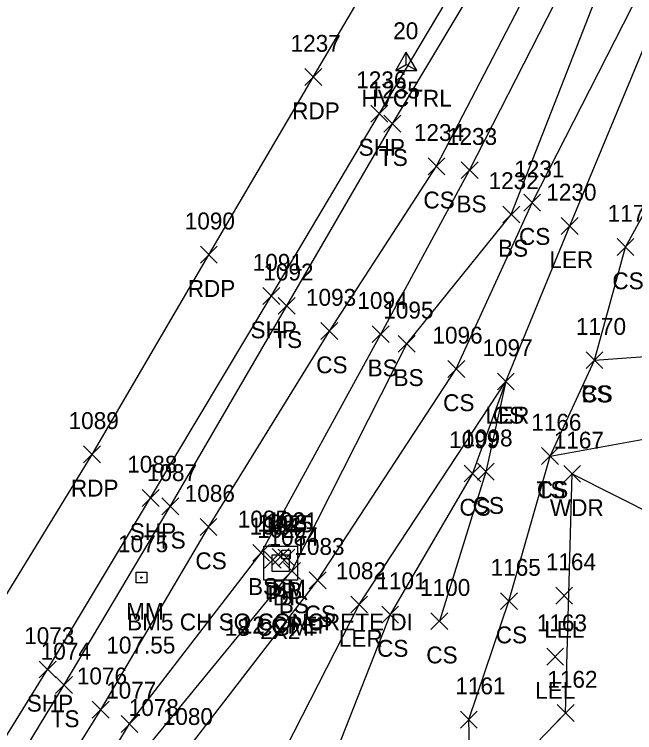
# Model space of a CAD drawing. Extents: x 1483143 to 1488182, y 802902 to 807581.
# Drawn here: x 1487188.6 to 1487262.1, y 805109.1 to 805194.3 of the extents above; entities that cross this region are included whole.
import ezdxf

# ---------------------------------------------------------------- set-up
doc = ezdxf.new("R2010")
doc.units = 0
for name, color, linetype in [('C_A', 7, 'Continuous'), ('C_C', 7, 'Continuous'), ('C_I', 7, 'Continuous'), ('CPBM', 7, 'Continuous'), ('CPSM', 7, 'Continuous'), ('D_A', 7, 'Continuous'), ('D_C', 7, 'Continuous'), ('D_I', 7, 'Continuous'), ('D_TIC', 7, 'Continuous'), ('DS', 7, 'Continuous'), ('L_A', 7, 'Continuous'), ('L_I', 7, 'Continuous'), ('L_TIC', 7, 'Continuous'), ('LARO', 7, 'Continuous'), ('LAWA', 7, 'Continuous'), ('LELB', 7, 'Continuous'), ('P_A', 7, 'Continuous'), ('P_I', 7, 'Continuous'), ('P_TIC', 7, 'Continuous'), ('PET', 7, 'Continuous'), ('PSP', 7, 'Continuous'), ('S_A', 7, 'Continuous'), ('S_C', 7, 'Continuous'), ('S_I', 7, 'Continuous'), ('SRM', 7, 'Continuous')]:
    doc.layers.add(name, color=color, linetype=linetype)

msp = doc.modelspace()

# ---------------------------------------------------------------- linework, layer by layer
at = {"layer": 'CPBM'}
for p, q in [((1487220.283, 805129.758), (1487220.283, 805130.758)), ((1487220.283, 805130.758), (1487221.283, 805130.758)), ((1487220.786, 805130.259), (1487220.786, 805130.259)), ((1487220.786, 805130.259), (1487220.786, 805130.259)), ((1487221.283, 805130.758), (1487221.283, 805129.758)), ((1487221.283, 805129.758), (1487220.283, 805129.758))]:
    msp.add_line(p, q, dxfattribs=at)
at = {"layer": 'CPSM'}
for p, q in [((1487233.782, 805187.6), (1487235.032, 805189.765)), ((1487236.282, 805187.6), (1487235.032, 805189.765)), ((1487235.032, 805188.321), (1487235.032, 805189.765)), ((1487233.782, 805187.6), (1487235.032, 805188.321)), ((1487235.032, 805188.321), (1487235.032, 805188.321)), ((1487235.032, 805188.321), (1487236.282, 805187.6)), ((1487233.782, 805187.6), (1487236.282, 805187.6))]:
    msp.add_line(p, q, dxfattribs=at)
at = {"layer": 'D_TIC'}
for points in [[(1487219.146, 805128.976), (1487221.146, 805130.976)], [(1487221.146, 805128.976), (1487219.146, 805130.976)], [(1487218.217, 805128.617), (1487220.217, 805130.617)], [(1487220.217, 805128.617), (1487218.217, 805130.617)], [(1487219.824, 805128.887), (1487221.824, 805130.887)], [(1487221.824, 805128.887), (1487219.824, 805130.887)]]:
    msp.add_lwpolyline(points, dxfattribs=at)
at = {"layer": 'DS'}
for p, q in [((1487218.138, 805131.225), (1487222.138, 805131.225)), ((1487218.138, 805127.225), (1487218.138, 805131.225)), ((1487222.138, 805131.225), (1487222.138, 805127.225)), ((1487219.138, 805128.225), (1487219.138, 805130.225)), ((1487219.138, 805130.225), (1487221.138, 805130.225)), ((1487221.138, 805130.225), (1487221.138, 805128.225)), ((1487220.143, 805129.226), (1487220.143, 805129.226)), ((1487220.143, 805129.226), (1487220.143, 805129.226)), ((1487221.138, 805128.225), (1487219.138, 805128.225)), ((1487222.138, 805127.225), (1487218.138, 805127.225))]:
    msp.add_line(p, q, dxfattribs=at)
at = {"layer": 'L_TIC'}
for points in [[(1487232.381, 805180.298), (1487234.381, 805182.298)], [(1487234.381, 805180.298), (1487232.381, 805182.298)], [(1487237.62, 805175.26), (1487239.62, 805177.26)], [(1487239.62, 805175.26), (1487237.62, 805177.26)], [(1487241.541, 805174.795), (1487243.541, 805176.795)], [(1487243.541, 805174.795), (1487241.541, 805176.795)], [(1487248.952, 805170.944), (1487250.952, 805172.944)], [(1487250.952, 805170.944), (1487248.952, 805172.944)], [(1487246.476, 805169.55), (1487248.476, 805171.55)], [(1487248.476, 805169.55), (1487246.476, 805171.55)], [(1487253.408, 805168.191), (1487255.408, 805170.191)], [(1487255.408, 805168.191), (1487253.408, 805170.191)], [(1487260.024, 805165.684), (1487262.024, 805167.684)], [(1487262.024, 805165.684), (1487260.024, 805167.684)], [(1487219.858, 805158.726), (1487221.858, 805160.726)], [(1487221.858, 805158.726), (1487219.858, 805160.726)], [(1487224.912, 805155.731), (1487226.912, 805157.731)], [(1487226.912, 805155.731), (1487224.912, 805157.731)], [(1487231.003, 805155.359), (1487233.003, 805157.359)], [(1487233.003, 805155.359), (1487231.003, 805157.359)], [(1487234.078, 805154.216), (1487236.078, 805156.216)], [(1487236.078, 805154.216), (1487234.078, 805156.216)], [(1487256.351, 805152.283), (1487258.351, 805154.283)], [(1487258.351, 805152.283), (1487256.351, 805154.283)], [(1487256.351, 805152.283), (1487258.351, 805154.283)], [(1487258.351, 805152.283), (1487256.351, 805154.283)], [(1487239.955, 805151.244), (1487241.955, 805153.244)], [(1487241.955, 805151.244), (1487239.955, 805153.244)], [(1487245.834, 805149.762), (1487247.834, 805151.762)], [(1487247.834, 805149.762), (1487245.834, 805151.762)], [(1487245.834, 805149.762), (1487247.834, 805151.762)], [(1487247.834, 805149.762), (1487245.834, 805151.762)], [(1487245.834, 805149.762), (1487247.834, 805151.762)], [(1487247.834, 805149.762), (1487245.834, 805151.762)], [(1487251.074, 805140.927), (1487253.074, 805142.927)], [(1487253.074, 805140.927), (1487251.074, 805142.927)], [(1487251.074, 805140.927), (1487253.074, 805142.927)], [(1487253.074, 805140.927), (1487251.074, 805142.927)], [(1487241.888, 805138.857), (1487243.888, 805140.857)], [(1487243.888, 805138.857), (1487241.888, 805140.857)], [(1487243.454, 805139.064), (1487245.454, 805141.064)], [(1487245.454, 805139.064), (1487243.454, 805141.064)], [(1487253.689, 805138.809), (1487255.689, 805140.809)], [(1487255.689, 805138.809), (1487253.689, 805140.809)], [(1487206.052, 805134.954), (1487208.052, 805136.954)], [(1487208.052, 805134.954), (1487206.052, 805136.954)], [(1487210.591, 805132.505), (1487212.591, 805134.505)], [(1487212.591, 805132.505), (1487210.591, 805134.505)], [(1487216.826, 805129.451), (1487218.826, 805131.451)], [(1487218.826, 805129.451), (1487216.826, 805131.451)], [(1487220.472, 805127.3), (1487222.472, 805129.3)], [(1487222.472, 805127.3), (1487220.472, 805129.3)], [(1487223.533, 805126.205), (1487225.533, 805128.205)], [(1487225.533, 805126.205), (1487223.533, 805128.205)], [(1487252.748, 805124.384), (1487254.748, 805126.384)], [(1487254.748, 805124.384), (1487252.748, 805126.384)], [(1487228.452, 805123.322), (1487230.452, 805125.322)], [(1487230.452, 805123.322), (1487228.452, 805125.322)], [(1487246.202, 805123.728), (1487248.202, 805125.728)], [(1487248.202, 805123.728), (1487246.202, 805125.728)], [(1487232.124, 805122.134), (1487234.124, 805124.134)], [(1487234.124, 805122.134), (1487232.124, 805124.134)], [(1487237.961, 805121.35), (1487239.961, 805123.35)], [(1487239.961, 805121.35), (1487237.961, 805123.35)], [(1487251.675, 805117.152), (1487253.675, 805119.152)], [(1487253.675, 805117.152), (1487251.675, 805119.152)], [(1487193.464, 805113.79), (1487195.464, 805115.79)], [(1487195.464, 805113.79), (1487193.464, 805115.79)], [(1487197.803, 805110.861), (1487199.803, 805112.861)], [(1487199.803, 805110.861), (1487197.803, 805112.861)], [(1487252.923, 805110.462), (1487254.923, 805112.462)], [(1487254.923, 805110.462), (1487252.923, 805112.462)], [(1487241.453, 805109.69), (1487243.453, 805111.69)], [(1487243.453, 805109.69), (1487241.453, 805111.69)], [(1487241.453, 805109.69), (1487243.453, 805111.69)], [(1487243.453, 805109.69), (1487241.453, 805111.69)], [(1487201.214, 805109.172), (1487203.214, 805111.172)], [(1487203.214, 805109.172), (1487201.214, 805111.172)]]:
    msp.add_lwpolyline(points, dxfattribs=at)
at = {"layer": 'LARO'}
msp.add_lwpolyline([(1487124.309, 804973.133), (1487145.495, 805006.811), (1487169.765, 805044.382), (1487180.591, 805057.867), (1487189.804, 805070.165), (1487199.3, 805080.956), (1487217.888, 805101.739), (1487229.452, 805124.322), (1487246.834, 805150.762), (1487254.408, 805169.191), (1487269.282, 805204.963), (1487282.34, 805212.696), (1487284.628, 805226.504), (1487290.621, 805235.832), (1487297.309, 805243.756), (1487306.73, 805267.094), (1487309.811, 805276.714), (1487327.694, 805305.395), (1487333.495, 805320.053), (1487351.266, 805341.809), (1487376.578, 805390.128), (1487400.895, 805431.242), (1487423.768, 805476.171), (1487448.724, 805522.614)], dxfattribs=at)
at = {"layer": 'LAWA'}
msp.add_lwpolyline([(1487164.308, 804973.063), (1487181.357, 804994.824), (1487194.733, 805018.416), (1487204.565, 805038.935), (1487212.103, 805055.281), (1487210.337, 805064.505), (1487218.241, 805082.575), (1487225.124, 805089.197), (1487235.869, 805102.926), (1487242.656, 805101.918), (1487244.559, 805101.791), (1487253.923, 805111.462), (1487254.689, 805139.809), (1487264.807, 805134.718), (1487277.918, 805155.827), (1487279.636, 805173.043), (1487288.549, 805192.531), (1487294.517, 805206.511)], dxfattribs=at)
at = {"layer": 'LELB'}
for points in [[(1487199.3, 805080.956), (1487209.02, 805107.055), (1487224.533, 805127.205), (1487240.955, 805152.244), (1487249.952, 805171.944), (1487269.648, 805210.502), (1487285.862, 805237.335), (1487303.36, 805267.837), (1487322.245, 805302.174), (1487347.449, 805347.065), (1487376.578, 805390.128), (1487398.579, 805433.784), (1487419.884, 805479.749), (1487445.409, 805524.092), (1487470.452, 805569.861), (1487486.06, 805603.157), (1487492.097, 805615.557), (1487500.681, 805632.415), (1487507.332, 805640.171), (1487520.295, 805671.343), (1487528.77, 805686.312), (1487539.175, 805698.489)], [(1487108.708, 804980.785), (1487132.659, 805016.317), (1487156.922, 805053.978), (1487173.308, 805079.976), (1487194.464, 805114.79), (1487207.052, 805135.954), (1487220.858, 805159.726), (1487233.381, 805181.298), (1487254.332, 805216.269), (1487271.44, 805245.688), (1487289.786, 805275.848), (1487308.885, 805309.935), (1487335.603, 805356.15), (1487359.272, 805398.593), (1487383.943, 805443.568), (1487406.655, 805485.41), (1487431.448, 805531.239)], [(1487141.454, 805012.57), (1487160.97, 805051.582), (1487177.593, 805077.874), (1487198.803, 805111.861), (1487211.591, 805133.505), (1487225.912, 805156.731), (1487238.62, 805176.26), (1487258.279, 805214.163), (1487275.109, 805243.356), (1487293.132, 805273.903), (1487313.265, 805307.347), (1487339.043, 805353.081), (1487362.827, 805397.005), (1487388.553, 805442.861), (1487410.035, 805483.235), (1487436.066, 805529.533)], [(1487115.553, 804977.3), (1487141.454, 805012.57), (1487163.511, 805049.719), (1487181.313, 805075.616), (1487202.214, 805110.172), (1487217.826, 805130.451), (1487232.003, 805156.359), (1487242.541, 805175.795), (1487260.943, 805211.878), (1487278.653, 805241.134), (1487296.939, 805270.919), (1487316.027, 805304.832), (1487341.87, 805350.704), (1487367.603, 805395.335), (1487392.627, 805437.945), (1487413.83, 805481.527), (1487440.22, 805526.888)], [(1487119.266, 804975.748), (1487145.32, 805010.107), (1487166.095, 805047.536), (1487184.558, 805073.643), (1487204.895, 805108.117), (1487221.472, 805128.3), (1487235.078, 805155.216), (1487247.476, 805170.55), (1487262.965, 805210.135), (1487282.957, 805240.106), (1487299.524, 805269.417), (1487319.055, 805303.467), (1487344.423, 805349.026), (1487372.123, 805390.856), (1487397.582, 805436.46), (1487417.004, 805480.798), (1487442.282, 805525.803)], [(1487243.744, 805075.84), (1487236.873, 805078.959), (1487238.69, 805086.414), (1487239.993, 805090.196), (1487242.656, 805101.918), (1487242.453, 805110.69), (1487247.202, 805124.728), (1487252.074, 805141.927), (1487257.351, 805153.283), (1487261.024, 805166.684), (1487265.703, 805175.236), (1487270.248, 805187.46), (1487269.029, 805191.929), (1487273.394, 805203.421), (1487279.078, 805203.721)], [(1487252.074, 805141.927), (1487265.557, 805144.339), (1487266.593, 805153.963)], [(1487257.351, 805153.283), (1487266.593, 805153.963)], [(1487246.834, 805150.762), (1487242.888, 805139.857), (1487233.124, 805123.134), (1487224.877, 805102.184), (1487217.524, 805094.606), (1487202.794, 805080.028), (1487193.635, 805067.593), (1487187.104, 805055.564), (1487168.641, 805033.476), (1487158.807, 805020.545), (1487157.666, 805011.554), (1487148.3, 805000.05), (1487147.303, 804990.502), (1487140.472, 804987.557), (1487138.008, 804979.271), (1487134.544, 804971.882), (1487127.635, 804963.807), (1487118.588, 804952.087), (1487110.004, 804937.096), (1487101.902, 804929.94), (1487094.258, 804919.394), (1487097.474, 804917.176)], [(1487246.834, 805150.762), (1487244.454, 805140.064), (1487238.961, 805122.35)]]:
    msp.add_lwpolyline(points, dxfattribs=at)
at = {"layer": 'P_TIC'}
for points in [[(1487223.008, 805185.828), (1487225.008, 805187.828)], [(1487225.008, 805185.828), (1487223.008, 805187.828)], [(1487230.845, 805181.507), (1487232.845, 805183.507)], [(1487232.845, 805181.507), (1487230.845, 805183.507)], [(1487210.625, 805164.776), (1487212.625, 805166.776)], [(1487212.625, 805164.776), (1487210.625, 805166.776)], [(1487218.028, 805159.876), (1487220.028, 805161.876)], [(1487220.028, 805159.876), (1487218.028, 805161.876)], [(1487196.783, 805141.122), (1487198.783, 805143.122)], [(1487198.783, 805141.122), (1487196.783, 805143.122)], [(1487203.718, 805135.953), (1487205.718, 805137.953)], [(1487205.718, 805135.953), (1487203.718, 805137.953)], [(1487191.507, 805115.631), (1487193.507, 805117.631)], [(1487193.507, 805115.631), (1487191.507, 805117.631)]]:
    msp.add_lwpolyline(points, dxfattribs=at)
at = {"layer": 'PET'}
msp.add_lwpolyline([(1487100.013, 804984.315), (1487124.371, 805022.555), (1487148.185, 805060.933), (1487163.616, 805085.689), (1487185.289, 805121.771), (1487197.783, 805142.122), (1487211.625, 805165.776), (1487224.008, 805186.828), (1487244.774, 805222.102), (1487262.9, 805253.279), (1487279.635, 805281.477), (1487299.464, 805315.66), (1487325.706, 805361.734), (1487348.035, 805401.833), (1487373.611, 805448.47), (1487396.331, 805490.411), (1487421.904, 805537.943)], dxfattribs=at)
at = {"layer": 'PSP'}
msp.add_lwpolyline([(1487105.23, 804982.128), (1487129.957, 805018.353), (1487154.678, 805055.529), (1487171.016, 805081.934), (1487192.507, 805116.631), (1487204.718, 805136.953), (1487219.028, 805160.876), (1487231.845, 805182.507), (1487252.473, 805217.194), (1487269.889, 805246.596), (1487288.304, 805277.017), (1487307.741, 805310.873), (1487334.082, 805357.489), (1487356.353, 805397.118), (1487382.378, 805444.502), (1487405.026, 805486.212), (1487429.801, 805532.421)], dxfattribs=at)
at = {"layer": 'SRM'}
msp.add_lwpolyline([(1487203.005, 805128.147), (1487204.255, 805128.147), (1487204.255, 805126.897), (1487203.005, 805126.897)], close=True, dxfattribs=at)
msp.add_circle((1487203.63, 805127.522), 0.0833, dxfattribs=at)

# ---------------------------------------------------------------- texts
at = {"layer": 'C_A'}
for s, p in [('HVCTRL', (1487229.725, 805183.321)), ('BM', (1487219.101, 805125.259))]:
    msp.add_text(s, height=2, dxfattribs=at).set_placement(p)
at = {"layer": 'C_C'}
msp.add_text('BM5 CH SQ CONCRETE DI', height=2, dxfattribs=at).set_placement((1487201.936, 805121.259))
at = {"layer": 'C_I'}
for s, p in [('20', (1487233.481, 805191.321)), ('1021', (1487218.581, 805133.259))]:
    msp.add_text(s, height=2, dxfattribs=at).set_placement(p)
at = {"layer": 'D_A'}
for s, p in [('DIB', (1487218.249, 805124.976)), ('P', (1487220.202, 805124.887)), ('P', (1487218.595, 805124.617)), ('DI', (1487219.198, 805124.226))]:
    msp.add_text(s, height=2, dxfattribs=at).set_placement(p)
at = {"layer": 'D_C'}
for s, p in [('18 CGMP', (1487213.508, 805120.617)), ('12 CPEP', (1487215.288, 805120.887)), ('2X2', (1487217.718, 805120.226))]:
    msp.add_text(s, height=2, dxfattribs=at).set_placement(p)
at = {"layer": 'D_I'}
for s, p in [('1024', (1487216.445, 805132.617)), ('1023', (1487217.375, 805132.976)), ('1025', (1487218.052, 805132.887)), ('1022', (1487217.371, 805132.226))]:
    msp.add_text(s, height=2, dxfattribs=at).set_placement(p)
at = {"layer": 'L_A'}
for s, p in [('TS', (1487231.791, 805176.298)), ('CS', (1487237.061, 805171.26)), ('BS', (1487240.982, 805170.795)), ('CS', (1487248.393, 805166.944)), ('BS', (1487245.916, 805165.55)), ('LER', (1487251.991, 805164.191)), ('CS', (1487259.464, 805161.684)), ('TS', (1487219.267, 805154.726)), ('CS', (1487224.353, 805151.731)), ('BS', (1487230.444, 805151.359)), ('BS', (1487233.519, 805150.216)), ('CS', (1487255.792, 805148.283)), ('BS', (1487255.792, 805148.283)), ('CS', (1487239.396, 805147.244)), ('LER', (1487244.417, 805145.762)), ('CS', (1487245.275, 805145.762)), ('CS', (1487245.275, 805145.762)), ('TS', (1487250.483, 805136.927)), ('CS', (1487250.515, 805136.927)), ('CS', (1487241.329, 805134.857)), ('CS', (1487242.895, 805135.064)), ('WDR', (1487252.052, 805134.809)), ('TS', (1487205.462, 805130.954)), ('CS', (1487210.032, 805128.505)), ('BS', (1487216.267, 805125.451)), ('BS', (1487219.913, 805123.3)), ('CS', (1487222.974, 805122.205)), ('CS', (1487245.642, 805119.728)), ('LEL', (1487251.386, 805120.384)), ('LER', (1487227.034, 805119.322)), ('CS', (1487231.565, 805118.134)), ('CS', (1487237.402, 805117.35)), ('LEL', (1487250.313, 805113.152)), ('TS', (1487192.873, 805109.79))]:
    msp.add_text(s, height=2, dxfattribs=at).set_placement(p)
at = {"layer": 'L_I'}
for s, p in [('1235', (1487230.689, 805184.298)), ('1234', (1487235.927, 805179.26)), ('1233', (1487239.849, 805178.795)), ('1231', (1487247.827, 805174.944)), ('1232', (1487244.783, 805173.55)), ('1230', (1487251.628, 805172.191)), ('1173', (1487258.898, 805169.684)), ('1092', (1487218.086, 805162.726)), ('1093', (1487223.14, 805159.731)), ('1094', (1487229.231, 805159.359)), ('1095', (1487232.306, 805158.216)), ('1170', (1487255.138, 805156.283)), ('1170', (1487255.138, 805156.283)), ('1096', (1487238.128, 805155.244)), ('1097', (1487244.062, 805153.762)), ('1097', (1487244.062, 805153.762)), ('1097', (1487244.062, 805153.762)), ('1166', (1487249.845, 805144.927)), ('1166', (1487249.845, 805144.927)), ('1099', (1487240.108, 805142.857)), ('1098', (1487241.683, 805143.064)), ('1167', (1487252.516, 805142.809)), ('1087', (1487204.281, 805138.954)), ('1086', (1487208.764, 805136.505)), ('1085', (1487215.054, 805133.451)), ('1084', (1487218.7, 805131.3)), ('1083', (1487221.762, 805130.205)), ('1164', (1487251.575, 805128.384)), ('1082', (1487226.68, 805127.322)), ('1165', (1487245.028, 805127.728)), ('1101', (1487231.486, 805126.134)), ('1100', (1487236.67, 805125.35)), ('1163', (1487250.502, 805121.152)), ('1074', (1487191.692, 805117.79)), ('1076', (1487195.977, 805114.861)), ('1162', (1487251.75, 805114.462)), ('1161', (1487240.846, 805113.69)), ('1161', (1487240.846, 805113.69)), ('1077', (1487199.442, 805113.172)), ('1078', (1487202.124, 805111.117)), ('1080', (1487206.162, 805110.055))]:
    msp.add_text(s, height=2, dxfattribs=at).set_placement(p)
at = {"layer": 'P_A'}
for s, p in [('RDP', (1487221.496, 805181.828)), ('SHP', (1487229.38, 805177.507)), ('RDP', (1487209.113, 805160.776)), ('SHP', (1487216.563, 805155.876)), ('RDP', (1487195.271, 805137.122)), ('SHP', (1487202.254, 805131.953)), ('SHP', (1487190.042, 805111.631))]:
    msp.add_text(s, height=2, dxfattribs=at).set_placement(p)
at = {"layer": 'P_I'}
for s, p in [('1237', (1487221.315, 805189.828)), ('1236', (1487229.097, 805185.507)), ('1090', (1487208.767, 805168.776)), ('1091', (1487216.823, 805163.876)), ('1089', (1487195.003, 805145.122)), ('1088', (1487201.947, 805139.953)), ('1073', (1487189.735, 805119.631))]:
    msp.add_text(s, height=2, dxfattribs=at).set_placement(p)
at = {"layer": 'S_A'}
msp.add_text('MM', height=2, dxfattribs=at).set_placement((1487201.819, 805122.522))
at = {"layer": 'S_C'}
msp.add_text('107.55', height=2, dxfattribs=at).set_placement((1487199.473, 805118.522))
at = {"layer": 'S_I'}
msp.add_text('1075', height=2, dxfattribs=at).set_placement((1487200.858, 805130.522))

doc.saveas('drawing.dxf')
